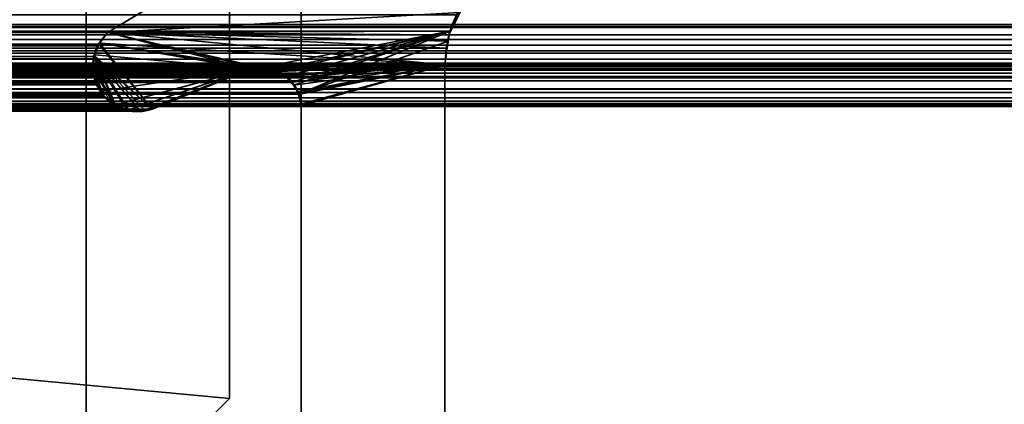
# Model space of a CAD drawing. Header units: millimetres. Extents: x -603 to 3703, y -115 to 249.
# Tile 278 of 656: x 401.04 to 407.9, y 9.46 to 12.14. Entities that reach past the tile are written whole.
import ezdxf

# ---------------------------------------------------------------- set-up
doc = ezdxf.new("R2010")
doc.units = ezdxf.units.MM
doc.layers.add('151', color=7, linetype='Continuous', true_color=0xffffff)

# ---------------------------------------------------------------- blocks, each defined once
blk = doc.blocks.new('UG_SURFACE_001')
at = {"layer": '151', "color": 252, "linetype": 'Continuous', "lineweight": 35}
for points in [[(603, -13.3, 2212.25), (603, 230.4, 2212.25), (-603, 230.4, 2212.25), (-603, -13.3, 2212.25)], [(-453, -13.3, 2062.2499), (-453, 230.4, 2062.2499), (453, 230.4, 2062.2499), (453, -13.3, 2062.2499)]]:
    blk.add_3dface(points, dxfattribs=at)
blk = doc.blocks.new('UG_SURFACE_045')
at = {"layer": '151', "color": 41, "linetype": 'Continuous', "lineweight": 35}
for points in [[(408.5, 203.3, 2015.7499), (408.5, 229.15, 2015.7499), (396.65, 229.15, 2003.9001), (396.65, 11.15, 2003.9001)], [(401, 19.5, 2008.25), (408.5, 203.3, 2015.7499), (396.65, 11.15, 2003.9001)]]:
    blk.add_3dface(points, dxfattribs=at)
blk = doc.blocks.new('UG_SURFACE_050')
at = {"layer": '151', "color": 252, "linetype": 'Continuous', "lineweight": 35}
for points in [[(360.7, 13.42, 2008.75), (402.5, 13.42, 2008.75), (402.5, 9.5, 2008.75)], [(402.5, 9.5, 2008.75), (398, 5, 2008.75), (360.7, 13, 2008.75), (360.7, 13.42, 2008.75)], [(360.7, 13.42, 2010.2501), (360.7, 13, 2010.2501), (398, 5, 2010.2501), (402.5, 9.5, 2010.2501)], [(402.5, 9.5, 2010.2501), (402.5, 13.42, 2010.2501), (360.7, 13.42, 2010.2501)], [(402.5, 13.42, 2010.2501), (402.5, 9.5, 2010.2501), (402.5, 9.5, 2008.75), (402.5, 13.42, 2008.75)], [(398, 5, 2010.2501), (398, 5, 2008.75), (402.5, 9.5, 2008.75), (402.5, 9.5, 2010.2501)]]:
    blk.add_3dface(points, dxfattribs=at)
blk = doc.blocks.new('UG_SURFACE_051')
at = {"layer": '151', "color": 252, "linetype": 'Continuous', "lineweight": 35}
for points in [[(401.5, 13.42, 2006.2499), (401.5, 5, 2006.2499), (403, 5, 2006.2499), (403, 13.42, 2006.2499)], [(403, 13.42, -5.75), (403, 5, -5.75), (401.5, 5, -5.75), (401.5, 13.42, -5.75)], [(401.5, 13, 60.05), (401.5, 13.42, 60.05), (401.5, 13.42, -5.75), (401.5, 5, -5.75)], [(401.5, 13, 1610.05), (401.5, 13.42, 1316.45), (401.5, 5, 2006.2499)], [(401.5, 13.42, 1316.45), (401.5, 13, 1316.45), (401.5, 5, 2006.2499)], [(401.5, 13, 1920.05), (401.5, 13.42, 1626.4499), (401.5, 5, 2006.2499)], [(401.5, 13.42, 1626.4499), (401.5, 13, 1626.4499), (401.5, 5, 2006.2499)], [(401.5, 5, 2006.2499), (401.5, 13.42, 2006.2499), (401.5, 13.42, 1936.45), (401.5, 13, 1936.45)], [(403, 13, 1936.45), (403, 13.42, 1936.45), (403, 13.42, 2006.2499), (403, 5, 2006.2499)], [(403, 13, 386.45), (403, 13.42, 680.05), (403, 5, -5.75)], [(403, 13.42, 680.05), (403, 13, 680.05), (403, 5, -5.75)], [(403, 13, 76.45), (403, 13.42, 370.05), (403, 5, -5.75)], [(403, 13.42, 370.05), (403, 13, 370.05), (403, 5, -5.75)], [(403, 5, -5.75), (403, 13.42, -5.75), (403, 13.42, 60.05), (403, 13, 60.05)], [(401.5, 5, -5.75), (401.5, 13, 76.45), (401.5, 13, 73.95)], [(401.5, 13, 73.95), (401.5, 13, 62.55), (401.5, 5, -5.75)], [(401.5, 5, -5.75), (401.5, 13, 372.55), (401.5, 13, 370.05)], [(401.5, 5, -5.75), (401.5, 13, 383.95), (401.5, 13, 372.55)], [(401.5, 13, 370.05), (401.5, 13, 76.45), (401.5, 5, -5.75)], [(401.5, 13, 62.55), (401.5, 13, 60.05), (401.5, 5, -5.75)], [(401.5, 5, -5.75), (401.5, 13, 386.45), (401.5, 13, 383.95)], [(401.5, 5, -5.75), (401.5, 13, 682.55), (401.5, 13, 680.05)], [(401.5, 5, -5.75), (401.5, 13, 992.55), (401.5, 13, 990.05)], [(401.5, 5, -5.75), (401.5, 13, 693.95), (401.5, 13, 682.55)], [(401.5, 13, 680.05), (401.5, 13, 386.45), (401.5, 5, -5.75)], [(401.5, 5, -5.75), (401.5, 13, 1003.95), (401.5, 13, 992.55)], [(401.5, 13, 990.05), (401.5, 13, 696.45), (401.5, 5, -5.75)], [(401.5, 5, -5.75), (401.5, 13, 696.45), (401.5, 13, 693.95)], [(401.5, 5, -5.75), (401.5, 13, 1006.4501), (401.5, 13, 1003.95)], [(401.5, 5, -5.75), (401.5, 13, 1300.05), (401.5, 13, 1006.4501)], [(401.5, 5, -5.75), (401.5, 13, 1302.55), (401.5, 13, 1300.05)], [(401.5, 5, -5.75), (401.5, 13, 1313.9499), (401.5, 13, 1302.55)], [(401.5, 5, 2006.2499), (401.5, 13, 1623.95), (401.5, 13, 1612.55)], [(401.5, 5, 2006.2499), (401.5, 13, 1626.4499), (401.5, 13, 1623.95)], [(401.5, 13, 1612.55), (401.5, 13, 1610.05), (401.5, 5, 2006.2499)], [(401.5, 5, -5.75), (401.5, 5, 2006.2499), (401.5, 13, 1316.45), (401.5, 13, 1313.9499)], [(401.5, 5, 2006.2499), (401.5, 13, 1922.55), (401.5, 13, 1920.05)], [(401.5, 5, 2006.2499), (401.5, 13, 1936.45), (401.5, 13, 1933.9499)], [(401.5, 13, 1933.9499), (401.5, 13, 1922.55), (401.5, 5, 2006.2499)], [(403, 5, 2006.2499), (403, 13, 693.95), (403, 13, 696.45)], [(403, 5, 2006.2499), (403, 13, 1920.05), (403, 13, 1922.55)], [(403, 5, 2006.2499), (403, 13, 682.55), (403, 13, 693.95)], [(403, 13, 696.45), (403, 13, 990.05), (403, 5, 2006.2499)], [(403, 13, 1922.55), (403, 13, 1933.9499), (403, 5, 2006.2499)], [(403, 13, 1933.9499), (403, 13, 1936.45), (403, 5, 2006.2499)], [(403, 5, 2006.2499), (403, 13, 1623.95), (403, 13, 1626.4499)], [(403, 5, 2006.2499), (403, 13, 1313.9499), (403, 13, 1316.45)], [(403, 13, 990.05), (403, 13, 992.55), (403, 5, 2006.2499)], [(403, 5, 2006.2499), (403, 13, 1612.55), (403, 13, 1623.95)], [(403, 13, 1626.4499), (403, 13, 1920.05), (403, 5, 2006.2499)], [(403, 5, 2006.2499), (403, 13, 1302.55), (403, 13, 1313.9499)], [(403, 13, 1316.45), (403, 13, 1610.05), (403, 5, 2006.2499)], [(403, 5, -5.75), (403, 13, 372.55), (403, 13, 383.95)], [(403, 5, 2006.2499), (403, 13, 1610.05), (403, 13, 1612.55)], [(403, 5, 2006.2499), (403, 13, 1300.05), (403, 13, 1302.55)], [(403, 5, -5.75), (403, 13, 370.05), (403, 13, 372.55)], [(403, 13, 383.95), (403, 13, 386.45), (403, 5, -5.75)], [(403, 5, 2006.2499), (403, 13, 1006.4501), (403, 13, 1300.05)], [(403, 5, 2006.2499), (403, 13, 1003.95), (403, 13, 1006.4501)], [(403, 5, 2006.2499), (403, 5, -5.75), (403, 13, 680.05), (403, 13, 682.55)], [(403, 5, 2006.2499), (403, 13, 992.55), (403, 13, 1003.95)], [(403, 5, -5.75), (403, 13, 73.95), (403, 13, 76.45)], [(403, 5, -5.75), (403, 13, 60.05), (403, 13, 62.55)], [(403, 13, 62.55), (403, 13, 73.95), (403, 5, -5.75)]]:
    blk.add_3dface(points, dxfattribs=at)
blk = doc.blocks.new('UG_SURFACE_067')
at = {"layer": '151', "color": 7, "linetype": 'Continuous', "lineweight": 35}
for points in [[(403.663, 13.2666, 2010.9129), (401.6499, 12.0514, 2008.8999), (-401.6499, 12.0514, 2008.8999), (-403.663, 13.2666, 2010.9129)], [(404.0937, 12.1752, 2011.3437), (404.0347, 12.0607, 2011.2846), (401.6499, 12.0514, 2008.8999), (403.663, 13.2666, 2010.9129)], [(413.4445, 12.0875, 2020.6945), (411.652, 13.1555, 2018.9021), (-411.652, 13.1555, 2018.9021), (-413.4445, 12.0875, 2020.6945)], [(411.0107, 12.1085, 2018.2607), (-411.0101, 12.1078, 2018.2602), (-410.8901, 12.318, 2018.1401)], [(-410.8901, 12.318, 2018.1401), (410.8926, 12.3208, 2018.1425), (411.0107, 12.1085, 2018.2607)], [(404.0347, 12.0607, 2011.2846), (-404.0937, 12.1752, 2011.3437), (-404.0347, 12.0607, 2011.2846)], [(404.0347, 12.0607, 2011.2846), (404.0937, 12.1752, 2011.3437), (-404.0937, 12.1752, 2011.3437)], [(413.4445, 12.0875, 2020.6945), (-413.4445, 12.0875, 2020.6945), (-413.4978, 12.0368, 2020.7477), (413.4978, 12.0368, 2020.7477)], [(411.0184, 12.0946, 2018.2683), (-411.0615, 11.8663, 2018.3115), (-411.0196, 12.0912, 2018.2695)], [(411.0184, 12.0946, 2018.2683), (411.0615, 11.8663, 2018.3115), (-411.0615, 11.8663, 2018.3115)], [(411.0184, 12.0946, 2018.2683), (-411.0196, 12.0912, 2018.2695), (-411.0101, 12.1078, 2018.2602)], [(-411.0101, 12.1078, 2018.2602), (411.0107, 12.1085, 2018.2607), (411.0184, 12.0946, 2018.2683)], [(413.5326, 12.0036, 2020.7827), (413.4978, 12.0368, 2020.7477), (-413.4978, 12.0368, 2020.7477), (-413.5326, 12.0036, 2020.7827)], [(-404.0347, 12.0607, 2011.2846), (404.0171, 11.9423, 2011.2672), (404.0347, 12.0607, 2011.2846)], [(-404.0347, 12.0607, 2011.2846), (-404.0171, 11.9423, 2011.2672), (404.0171, 11.9423, 2011.2672)], [(-401.5873, 11.9733, 2008.8372), (-401.6499, 12.0514, 2008.8999), (401.6499, 12.0514, 2008.8999)], [(401.6499, 12.0514, 2008.8999), (401.5881, 11.972, 2008.8382), (-401.5873, 11.9733, 2008.8372)], [(401.5881, 11.972, 2008.8382), (401.6499, 12.0514, 2008.8999), (402.6485, 11.798, 2009.8984), (401.96, 11.5173, 2009.2101)], [(401.6499, 12.0514, 2008.8999), (404.0347, 12.0607, 2011.2846), (404.0171, 11.9423, 2011.2672)], [(401.6499, 12.0514, 2008.8999), (402.7161, 11.8082, 2009.9661), (402.682, 11.8051, 2009.932)], [(402.682, 11.8051, 2009.932), (402.6485, 11.798, 2009.8984), (401.6499, 12.0514, 2008.8999)], [(402.8019, 11.7896, 2010.052), (402.7161, 11.8082, 2009.9661), (401.6499, 12.0514, 2008.8999), (404, 11.8277, 2011.25)], [(404.0171, 11.9423, 2011.2672), (404, 11.8277, 2011.25), (401.6499, 12.0514, 2008.8999)], [(413.5506, 11.9642, 2020.8006), (-413.5506, 11.9642, 2020.8006), (-413.5682, 11.9257, 2020.8182), (413.5682, 11.9257, 2020.8182)], [(-413.5506, 11.9642, 2020.8006), (413.5506, 11.9642, 2020.8006), (413.5326, 12.0036, 2020.7827)], [(-413.5326, 12.0036, 2020.7827), (-413.5506, 11.9642, 2020.8006), (413.5326, 12.0036, 2020.7827)], [(-401.5826, 11.9675, 2008.8327), (-401.5873, 11.9733, 2008.8372), (401.5881, 11.972, 2008.8382)], [(-401.5826, 11.9675, 2008.8327), (401.5881, 11.972, 2008.8382), (401.5783, 11.9593, 2008.8282)], [(401.5783, 11.9593, 2008.8282), (-401.5528, 11.8865, 2008.8029), (-401.5826, 11.9675, 2008.8327)], [(401.5783, 11.9593, 2008.8282), (401.5539, 11.8859, 2008.8038), (-401.5528, 11.8865, 2008.8029)], [(401.96, 11.5173, 2009.2101), (401.5539, 11.8859, 2008.8038), (401.5783, 11.9593, 2008.8282), (401.5881, 11.972, 2008.8382)], [(-413.5758, 11.9091, 2020.8259), (-413.5839, 11.838, 2020.834), (413.5839, 11.838, 2020.834)], [(413.5758, 11.9091, 2020.8259), (413.5682, 11.9257, 2020.8182), (-413.5682, 11.9257, 2020.8182), (-413.5758, 11.9091, 2020.8259)], [(-413.5758, 11.9091, 2020.8259), (413.5839, 11.838, 2020.834), (413.5758, 11.9091, 2020.8259)], [(404.0171, 11.9423, 2011.2672), (-404.0171, 11.9423, 2011.2672), (-404, 11.8277, 2011.25), (404, 11.8277, 2011.25)], [(-401.5502, 11.8796, 2008.8003), (-401.5528, 11.8865, 2008.8029), (401.5539, 11.8859, 2008.8038)], [(-401.5502, 11.8796, 2008.8003), (401.5539, 11.8859, 2008.8038), (401.5482, 11.8687, 2008.7981)], [(401.5482, 11.8687, 2008.7981), (-401.5448, 11.7907, 2008.7948), (-401.5502, 11.8796, 2008.8003)], [(401.5464, 11.7907, 2008.7965), (401.5482, 11.8687, 2008.7981), (401.5539, 11.8859, 2008.8038), (401.7019, 11.5484, 2008.9519)], [(401.5539, 11.8859, 2008.8038), (401.7785, 11.5211, 2009.0284), (401.7296, 11.528, 2008.9796), (401.7019, 11.5484, 2008.9519)], [(401.5539, 11.8859, 2008.8038), (401.96, 11.5173, 2009.2101), (401.9031, 11.5036, 2009.1531), (401.8747, 11.5076, 2009.1248)], [(401.8747, 11.5076, 2009.1248), (401.7785, 11.5211, 2009.0284), (401.5539, 11.8859, 2008.8038)], [(413.5839, 11.838, 2020.834), (-413.5839, 11.838, 2020.834), (-413.5854, 11.8249, 2020.8354)], [(413.5854, 11.8249, 2020.8354), (413.5839, 11.838, 2020.834), (-413.5854, 11.8249, 2020.8354)], [(-413.5854, 11.8249, 2020.8354), (-413.572, 11.7445, 2020.822), (413.572, 11.7445, 2020.822), (413.5854, 11.8249, 2020.8354)], [(412.3996, 11.8171, 2019.6495), (413.1971, 11.5484, 2020.447), (-413.1971, 11.5484, 2020.447), (-412.3996, 11.8171, 2019.6495)], [(412.3996, 11.8171, 2019.6495), (-412.3996, 11.8171, 2019.6495), (-412.3857, 11.8169, 2019.6357)], [(412.3439, 11.826, 2019.594), (-412.3857, 11.8169, 2019.6357), (-412.3131, 11.8159, 2019.5632)], [(412.3439, 11.826, 2019.594), (412.3856, 11.8193, 2019.6357), (-412.3857, 11.8169, 2019.6357)], [(-412.3857, 11.8169, 2019.6357), (412.3856, 11.8193, 2019.6357), (412.3996, 11.8171, 2019.6495)], [(-412.3131, 11.8159, 2019.5632), (412.3137, 11.8195, 2019.5637), (412.3439, 11.826, 2019.594)], [(412.3137, 11.8195, 2019.5637), (-412.3131, 11.8159, 2019.5632), (-412.26, 11.8152, 2019.51)], [(-412.26, 11.8152, 2019.51), (412.2388, 11.8035, 2019.4888), (412.3137, 11.8195, 2019.5637)], [(-412.26, 11.8152, 2019.51), (-412.2396, 11.8032, 2019.4895), (412.2388, 11.8035, 2019.4888)], [(-411.0615, 6.7187, 2018.3115), (-411.0615, 11.8663, 2018.3115), (411.0615, 11.8663, 2018.3115), (411.0615, 6.7187, 2018.3115)], [(-404, 11.8277, 2011.25), (-404, 5.7035, 2011.25), (404, 5.7035, 2011.25), (404, 11.8277, 2011.25)], [(402.8019, 11.7896, 2010.052), (-402.8019, 11.7896, 2010.052), (-402.7161, 11.8082, 2009.9661), (402.7161, 11.8082, 2009.9661)], [(402.682, 11.8051, 2009.932), (-402.7161, 11.8082, 2009.9661), (-402.682, 11.8051, 2009.932)], [(402.682, 11.8051, 2009.932), (402.7161, 11.8082, 2009.9661), (-402.7161, 11.8082, 2009.9661)], [(401.5482, 11.8687, 2008.7981), (401.5464, 11.7907, 2008.7965), (-401.5448, 11.7907, 2008.7948)], [(404, 11.8277, 2011.25), (402.8453, 11.7801, 2010.0954), (402.8019, 11.7896, 2010.052)], [(402.8748, 11.7564, 2010.1249), (402.8453, 11.7801, 2010.0954), (404, 11.8277, 2011.25)], [(404, 11.8277, 2011.25), (402.9386, 11.705, 2010.1886), (402.8748, 11.7564, 2010.1249)], [(402.9801, 11.6291, 2010.2301), (402.9388, 11.7047, 2010.1888), (402.9386, 11.705, 2010.1886), (404, 11.8277, 2011.25)], [(404, 11.8277, 2011.25), (402.9838, 11.6222, 2010.2339), (402.9801, 11.6291, 2010.2301)], [(402.9963, 11.5516, 2010.2463), (402.9838, 11.6222, 2010.2339), (404, 11.8277, 2011.25)], [(404, 11.8277, 2011.25), (402.9979, 11.5427, 2010.2479), (402.9963, 11.5516, 2010.2463)], [(402.9979, 7.7467, 2010.2479), (402.9979, 11.5427, 2010.2479), (404, 11.8277, 2011.25), (404, 5.7035, 2011.25)], [(413.572, 11.7445, 2020.822), (-413.572, 11.7445, 2020.822), (-413.5677, 11.736, 2020.8178), (413.5677, 11.736, 2020.8178)], [(412.2226, 11.8, 2019.4726), (412.2388, 11.8035, 2019.4888), (-412.2396, 11.8032, 2019.4895)], [(412.2042, 11.7898, 2019.4542), (-412.2396, 11.8032, 2019.4895), (-412.1823, 11.7697, 2019.4323)], [(412.2042, 11.7898, 2019.4542), (412.2226, 11.8, 2019.4726), (-412.2396, 11.8032, 2019.4895)], [(-412.1823, 11.7697, 2019.4323), (412.1832, 11.7696, 2019.4333), (412.2042, 11.7898, 2019.4542)], [(412.1832, 11.7696, 2019.4333), (-412.1823, 11.7697, 2019.4323), (-412.1634, 11.7586, 2019.4135)], [(-412.1634, 11.7586, 2019.4135), (412.1262, 11.7148, 2019.376), (412.1832, 11.7696, 2019.4333)], [(-412.1634, 11.7586, 2019.4135), (-412.1286, 11.7112, 2019.3787), (412.1262, 11.7148, 2019.376)], [(-402.9386, 11.705, 2010.1886), (-402.8748, 11.7564, 2010.1249), (402.8748, 11.7564, 2010.1249), (402.9386, 11.705, 2010.1886)], [(402.8453, 11.7801, 2010.0954), (-402.8748, 11.7564, 2010.1249), (-402.8453, 11.7801, 2010.0954)], [(402.8453, 11.7801, 2010.0954), (402.8748, 11.7564, 2010.1249), (-402.8748, 11.7564, 2010.1249)], [(-402.8453, 11.7801, 2010.0954), (-402.8019, 11.7896, 2010.052), (402.8019, 11.7896, 2010.052), (402.8453, 11.7801, 2010.0954)], [(-402.682, 11.8051, 2009.932), (402.6485, 11.798, 2009.8984), (402.682, 11.8051, 2009.932)], [(-402.682, 11.8051, 2009.932), (-402.6485, 11.798, 2009.8984), (402.6485, 11.798, 2009.8984)], [(401.96, 11.5173, 2009.2101), (402.6485, 11.798, 2009.8984), (-402.6485, 11.798, 2009.8984), (-401.96, 11.5173, 2009.2101)], [(401.5461, 11.777, 2008.796), (-401.5684, 11.6955, 2008.8184), (-401.5656, 11.7002, 2008.8155)], [(401.5461, 11.777, 2008.796), (401.5689, 11.6953, 2008.8189), (-401.5684, 11.6955, 2008.8184)], [(-401.5656, 11.7002, 2008.8155), (401.5464, 11.7907, 2008.7965), (401.5461, 11.777, 2008.796)], [(-401.5656, 11.7002, 2008.8155), (-401.5448, 11.7899, 2008.7948), (401.5464, 11.7907, 2008.7965)], [(-401.5448, 11.7899, 2008.7948), (-401.5448, 11.7907, 2008.7948), (401.5464, 11.7907, 2008.7965)], [(401.7019, 11.5484, 2008.9519), (401.5689, 11.6953, 2008.8189), (401.5461, 11.777, 2008.796), (401.5464, 11.7907, 2008.7965)], [(413.5287, 11.6585, 2020.7787), (-413.5677, 11.736, 2020.8178), (-413.5287, 11.6585, 2020.7787)], [(413.5287, 11.6585, 2020.7787), (413.5677, 11.736, 2020.8178), (-413.5677, 11.736, 2020.8178)], [(412.1259, 11.7145, 2019.3758), (412.1262, 11.7148, 2019.376), (-412.1286, 11.7112, 2019.3787)], [(412.1259, 11.7145, 2019.3758), (-412.1286, 11.7112, 2019.3787), (-412.1071, 11.6819, 2019.357)], [(-412.1071, 11.6819, 2019.357), (412.0888, 11.6334, 2019.3388), (412.1259, 11.7145, 2019.3758)], [(-412.1071, 11.6819, 2019.357), (-412.0888, 11.6334, 2019.3388), (412.0888, 11.6334, 2019.3388)], [(402.9801, 11.6291, 2010.2301), (-402.9801, 11.6291, 2010.2301), (-402.9388, 11.7047, 2010.1888), (402.9388, 11.7047, 2010.1888)], [(402.9386, 11.705, 2010.1886), (-402.9388, 11.7047, 2010.1888), (-402.9386, 11.705, 2010.1886)], [(402.9386, 11.705, 2010.1886), (402.9388, 11.7047, 2010.1888), (-402.9388, 11.7047, 2010.1888)], [(401.5713, 11.6865, 2008.8212), (-401.6166, 11.6167, 2008.8665), (-401.5684, 11.6955, 2008.8184)], [(401.5713, 11.6865, 2008.8212), (401.6164, 11.6165, 2008.8663), (-401.6166, 11.6167, 2008.8665)], [(-401.5684, 11.6955, 2008.8184), (401.5689, 11.6953, 2008.8189), (401.5713, 11.6865, 2008.8212)], [(401.6164, 11.6165, 2008.8663), (401.5713, 11.6865, 2008.8212), (401.5689, 11.6953, 2008.8189), (401.7019, 11.5484, 2008.9519)], [(-413.5287, 11.6585, 2020.7787), (-413.5278, 11.6576, 2020.7777), (413.5278, 11.6576, 2020.7777), (413.5287, 11.6585, 2020.7787)], [(413.5278, 11.6576, 2020.7777), (-413.5278, 11.6576, 2020.7777), (-413.4589, 11.5964, 2020.7088), (413.4589, 11.5964, 2020.7088)], [(412.0888, 7.3541, 2019.3388), (412.0888, 11.6334, 2019.3388), (-412.0888, 11.6334, 2019.3388), (-412.0888, 7.3541, 2019.3388)], [(402.9963, 11.5516, 2010.2463), (-402.9963, 11.5516, 2010.2463), (-402.9838, 11.6222, 2010.2339)], [(-402.9838, 11.6222, 2010.2339), (-402.9801, 11.6291, 2010.2301), (402.9801, 11.6291, 2010.2301), (402.9838, 11.6222, 2010.2339)], [(402.9838, 11.6222, 2010.2339), (402.9963, 11.5516, 2010.2463), (-402.9838, 11.6222, 2010.2339)], [(-401.6545, 11.5755, 2008.9045), (401.6227, 11.6068, 2008.8727), (401.7019, 11.5484, 2008.9519)], [(-401.6545, 11.5755, 2008.9045), (-401.6227, 11.6068, 2008.8727), (401.6227, 11.6068, 2008.8727)], [(-401.6227, 11.6068, 2008.8727), (-401.6166, 11.6167, 2008.8665), (401.6164, 11.6165, 2008.8663)], [(401.6164, 11.6165, 2008.8663), (401.6227, 11.6068, 2008.8727), (-401.6227, 11.6068, 2008.8727)], [(401.7019, 11.5484, 2008.9519), (401.6227, 11.6068, 2008.8727), (401.6164, 11.6165, 2008.8663)], [(413.4325, 11.573, 2020.6826), (-413.4589, 11.5964, 2020.7088), (-413.4325, 11.573, 2020.6826)], [(413.4325, 11.573, 2020.6826), (413.4589, 11.5964, 2020.7088), (-413.4589, 11.5964, 2020.7088)], [(413.4325, 11.573, 2020.6826), (-413.4325, 11.573, 2020.6826), (-413.4017, 11.558, 2020.6518)], [(413.4017, 11.558, 2020.6518), (413.4325, 11.573, 2020.6826), (-413.4017, 11.558, 2020.6518)], [(-413.4017, 11.558, 2020.6518), (-413.3787, 11.5549, 2020.6287), (413.3787, 11.5549, 2020.6287), (413.4017, 11.558, 2020.6518)], [(413.3787, 11.5549, 2020.6287), (-413.3787, 11.5549, 2020.6287), (-413.2904, 11.543, 2020.5405), (413.2904, 11.543, 2020.5405)], [(413.2478, 11.5372, 2020.4978), (-413.2904, 11.543, 2020.5405), (-413.2478, 11.5372, 2020.4978)], [(413.2478, 11.5372, 2020.4978), (413.2904, 11.543, 2020.5405), (-413.2904, 11.543, 2020.5405)], [(-413.2478, 11.5372, 2020.4978), (413.1971, 11.5484, 2020.447), (413.2478, 11.5372, 2020.4978)], [(-413.2478, 11.5372, 2020.4978), (-413.1971, 11.5484, 2020.447), (413.1971, 11.5484, 2020.447)], [(402.9979, 11.5427, 2010.2479), (-402.9979, 11.5427, 2010.2479), (-402.9963, 11.5516, 2010.2463), (402.9963, 11.5516, 2010.2463)], [(402.9979, 11.5427, 2010.2479), (402.9979, 7.7467, 2010.2479), (-402.9979, 7.7467, 2010.2479), (-402.9979, 11.5427, 2010.2479)], [(401.7296, 11.528, 2008.9796), (-401.7784, 11.5132, 2009.0284), (-401.7021, 11.5516, 2008.9521)], [(401.7019, 11.5484, 2008.9519), (-401.7021, 11.5516, 2008.9521), (-401.6545, 11.5755, 2008.9045)], [(-401.7021, 11.5516, 2008.9521), (401.7019, 11.5484, 2008.9519), (401.7296, 11.528, 2008.9796)], [(-401.96, 11.5173, 2009.2101), (-401.8739, 11.5128, 2009.1238), (401.8747, 11.5076, 2009.1248)], [(401.8747, 11.5076, 2009.1248), (401.9031, 11.5036, 2009.1531), (-401.96, 11.5173, 2009.2101)], [(401.9031, 11.5036, 2009.1531), (401.96, 11.5173, 2009.2101), (-401.96, 11.5173, 2009.2101)], [(401.8747, 11.5076, 2009.1248), (-401.8739, 11.5128, 2009.1238), (-401.7878, 11.5084, 2009.0377)], [(-401.7878, 11.5084, 2009.0377), (401.7785, 11.5211, 2009.0284), (401.8747, 11.5076, 2009.1248)], [(-401.7878, 11.5084, 2009.0377), (-401.7784, 11.5132, 2009.0284), (401.7785, 11.5211, 2009.0284)], [(401.7296, 11.528, 2008.9796), (401.7785, 11.5211, 2009.0284), (-401.7784, 11.5132, 2009.0284)]]:
    blk.add_3dface(points, dxfattribs=at)
blk = doc.blocks.new('UG_SURFACE_068')
at = {"layer": '151', "color": 7, "linetype": 'Continuous', "lineweight": 35}
for points in [[(403.663, 13.2666, -7.75), (401.6499, 12.0514, -7.75), (401.6499, 12.0514, 2008.8999), (403.663, 13.2666, 2010.9129)], [(401.6499, 12.0514, -7.75), (403.663, 13.2666, -7.75), (404.1743, 12.3282, -7.75), (404.1058, 12.1916, -7.75)], [(403.663, 13.2666, 2010.9129), (401.6499, 12.0514, 2008.8999), (404.0347, 12.0607, 2011.2846), (404.1008, 12.1889, 2011.3509)], [(404.1058, 12.1916, -7.75), (404.0276, 12.0359, -7.75), (401.6499, 12.0514, -7.75)], [(404.0276, 12.0359, -7.75), (404.1058, 12.1916, -7.75), (404.1008, 12.1889, 2011.3509)], [(404.0276, 12.0359, -7.75), (404.1008, 12.1889, 2011.3509), (404.0347, 12.0607, 2011.2846)], [(401.6499, 12.0514, -7.75), (401.5957, 11.9786, -7.75), (401.5933, 11.9786, 2008.8432)], [(401.5933, 11.9786, 2008.8432), (401.6499, 12.0514, 2008.8999), (401.6499, 12.0514, -7.75)], [(401.96, 11.5173, 2009.2101), (402.6485, 11.798, 2009.8984), (401.6499, 12.0514, 2008.8999), (401.5933, 11.9786, 2008.8432)], [(404.0219, 11.9929, -7.75), (404, 11.8277, -7.75), (401.5957, 11.9786, -7.75), (401.6499, 12.0514, -7.75)], [(402.682, 11.8051, 2009.932), (402.7161, 11.8082, 2009.9661), (404.0347, 12.0607, 2011.2846), (401.6499, 12.0514, 2008.8999)], [(401.6499, 12.0514, -7.75), (404.0276, 12.0359, -7.75), (404.0219, 11.9929, -7.75)], [(401.6499, 12.0514, 2008.8999), (402.6485, 11.798, 2009.8984), (402.682, 11.8051, 2009.932)], [(404.0347, 12.0607, 2011.2846), (402.7161, 11.8082, 2009.9661), (402.8116, 11.7875, 2010.0615)], [(402.8116, 11.7875, 2010.0615), (402.8453, 11.7801, 2010.0954), (404.0347, 12.0607, 2011.2846)], [(404.0347, 12.0607, 2011.2846), (402.8453, 11.7801, 2010.0954), (402.8899, 11.7442, 2010.1399)], [(402.8899, 11.7442, 2010.1399), (402.9386, 11.705, 2010.1886), (404.0347, 12.0607, 2011.2846)], [(404.0347, 12.0607, 2011.2846), (402.9386, 11.705, 2010.1886), (402.9489, 11.6862, 2010.1988)], [(402.9489, 11.6862, 2010.1988), (402.9838, 11.6222, 2010.2339), (404.0347, 12.0607, 2011.2846)], [(404.0244, 11.9915, 2011.2743), (404.0347, 12.0607, 2011.2846), (402.9838, 11.6222, 2010.2339), (402.9839, 11.6216, 2010.2339)], [(404.0347, 12.0607, 2011.2846), (404.0219, 11.9929, -7.75), (404.0276, 12.0359, -7.75)], [(404.0347, 12.0607, 2011.2846), (404.0244, 11.9915, 2011.2743), (404.0219, 11.9929, -7.75)], [(401.5957, 11.9786, -7.75), (401.5724, 11.9473, -7.75), (401.557, 11.8953, 2008.8069)], [(401.557, 11.8953, 2008.8069), (401.5783, 11.9593, 2008.8282), (401.5957, 11.9786, -7.75)], [(401.5933, 11.9786, 2008.8432), (401.5783, 11.9593, 2008.8282), (401.557, 11.8953, 2008.8069), (401.96, 11.5173, 2009.2101)], [(401.5724, 11.9473, -7.75), (401.5595, 11.8957, -7.75), (401.557, 11.8953, 2008.8069)], [(401.5595, 11.8957, -7.75), (401.5724, 11.9473, -7.75), (401.5957, 11.9786, -7.75), (402.6485, 11.798, -7.75)], [(401.5783, 11.9593, 2008.8282), (401.5933, 11.9786, 2008.8432), (401.5957, 11.9786, -7.75)], [(401.5957, 11.9786, -7.75), (402.7161, 11.8082, -7.75), (402.682, 11.8051, -7.75)], [(402.682, 11.8051, -7.75), (402.6485, 11.798, -7.75), (401.5957, 11.9786, -7.75)], [(402.7161, 11.8082, -7.75), (401.5957, 11.9786, -7.75), (404, 11.8277, -7.75)], [(402.9839, 11.6216, 2010.2339), (402.9979, 11.5427, 2010.2479), (404, 11.8277, 2011.25), (404.0244, 11.9915, 2011.2743)], [(404.0219, 11.9929, -7.75), (404.0244, 11.9915, 2011.2743), (404, 11.8277, 2011.25)], [(404, 11.8277, 2011.25), (404, 11.8277, -7.75), (404.0219, 11.9929, -7.75)], [(401.5595, 11.8957, -7.75), (401.5443, 11.835, -7.75), (401.5469, 11.8101, 2008.7969)], [(401.5478, 11.8108, -7.75), (401.5443, 11.835, -7.75), (401.5595, 11.8957, -7.75), (402.6485, 11.798, -7.75)], [(401.5469, 11.8101, 2008.7969), (401.5482, 11.8687, 2008.7981), (401.5595, 11.8957, -7.75)], [(401.7015, 11.5519, 2008.9514), (401.557, 11.8953, 2008.8069), (401.5482, 11.8687, 2008.7981), (401.5469, 11.8101, 2008.7969)], [(401.5482, 11.8687, 2008.7981), (401.557, 11.8953, 2008.8069), (401.5595, 11.8957, -7.75)], [(401.557, 11.8953, 2008.8069), (401.7015, 11.5519, 2008.9514), (401.7878, 11.5084, 2009.0377), (401.7972, 11.5089, 2009.0473)], [(401.7972, 11.5089, 2009.0473), (401.9032, 11.5143, 2009.1531), (401.557, 11.8953, 2008.8069)], [(401.9032, 11.5143, 2009.1531), (401.96, 11.5173, 2009.2101), (401.557, 11.8953, 2008.8069)], [(401.5443, 11.835, -7.75), (401.5478, 11.8108, -7.75), (401.5469, 11.8101, 2008.7969)], [(401.5461, 11.777, 2008.796), (401.5478, 11.8108, -7.75), (401.5605, 11.7233, -7.75)], [(401.5461, 11.777, 2008.796), (401.5469, 11.8101, 2008.7969), (401.5478, 11.8108, -7.75)], [(401.5985, 11.6444, 2008.8484), (401.5469, 11.8101, 2008.7969), (401.5461, 11.777, 2008.796), (401.5607, 11.7246, 2008.8108)], [(401.5469, 11.8101, 2008.7969), (401.5985, 11.6444, 2008.8484), (401.6227, 11.6068, 2008.8727)], [(401.6227, 11.6068, 2008.8727), (401.6545, 11.5755, 2008.9045), (401.7015, 11.5519, 2008.9514), (401.5469, 11.8101, 2008.7969)], [(402.6485, 11.798, -7.75), (401.5605, 11.7233, -7.75), (401.5478, 11.8108, -7.75)], [(402.682, 11.8051, -7.75), (402.7161, 11.8082, 2009.9661), (402.682, 11.8051, 2009.932)], [(402.682, 11.8051, -7.75), (402.7161, 11.8082, -7.75), (402.7161, 11.8082, 2009.9661)], [(402.8117, 11.7909, -7.75), (402.7161, 11.8082, -7.75), (404, 11.8277, -7.75)], [(402.8117, 11.7909, -7.75), (402.8116, 11.7875, 2010.0615), (402.7161, 11.8082, 2009.9661)], [(402.7161, 11.8082, 2009.9661), (402.7161, 11.8082, -7.75), (402.8117, 11.7909, -7.75)], [(404, 11.8277, -7.75), (402.8279, 11.7879, -7.75), (402.8117, 11.7909, -7.75)], [(402.8906, 11.7476, -7.75), (402.8279, 11.7879, -7.75), (404, 11.8277, -7.75)], [(404, 11.8277, -7.75), (402.9121, 11.7338, -7.75), (402.8906, 11.7476, -7.75)], [(402.9461, 11.685, -7.75), (402.9121, 11.7338, -7.75), (404, 11.8277, -7.75)], [(404, 11.8277, -7.75), (402.9763, 11.6419, -7.75), (402.9461, 11.685, -7.75)], [(402.9808, 11.6209, -7.75), (402.9763, 11.6419, -7.75), (404, 11.8277, -7.75)], [(404, 11.8277, -7.75), (402.9979, 11.5427, -7.75), (402.9808, 11.6209, -7.75)], [(404, 11.8277, -7.75), (404, 5.7035, -7.75), (402.9979, 7.7467, -7.75), (402.9979, 11.5427, -7.75)], [(404, 5.7035, 2011.25), (404, 11.8277, 2011.25), (402.9979, 11.5427, 2010.2479), (402.9979, 7.7467, 2010.2479)], [(404, 11.8277, 2011.25), (404, 5.7035, 2011.25), (404, 5.7035, -7.75), (404, 11.8277, -7.75)], [(401.5605, 11.7233, -7.75), (401.5607, 11.7246, 2008.8108), (401.5461, 11.777, 2008.796)], [(401.6005, 11.644, -7.75), (401.5628, 11.7075, -7.75), (401.5605, 11.7233, -7.75), (402.6485, 11.798, -7.75)], [(401.7024, 11.5477, -7.75), (401.6227, 11.6068, -7.75), (401.6005, 11.644, -7.75), (402.6485, 11.798, -7.75)], [(402.6485, 11.798, -7.75), (401.7987, 11.5127, -7.75), (401.7276, 11.529, -7.75), (401.7024, 11.5477, -7.75)], [(401.9027, 11.5083, -7.75), (401.8523, 11.5004, -7.75), (401.7987, 11.5127, -7.75), (402.6485, 11.798, -7.75)], [(402.6485, 11.798, -7.75), (401.96, 11.5173, -7.75), (401.9027, 11.5083, -7.75)], [(401.96, 11.5173, -7.75), (402.6485, 11.798, -7.75), (402.6485, 11.798, 2009.8984), (401.96, 11.5173, 2009.2101)], [(402.682, 11.8051, 2009.932), (402.6485, 11.798, -7.75), (402.682, 11.8051, -7.75)], [(402.682, 11.8051, 2009.932), (402.6485, 11.798, 2009.8984), (402.6485, 11.798, -7.75)], [(402.8116, 11.7875, 2010.0615), (402.8117, 11.7909, -7.75), (402.8279, 11.7879, -7.75)], [(402.8116, 11.7875, 2010.0615), (402.8279, 11.7879, -7.75), (402.8906, 11.7476, -7.75)], [(402.8906, 11.7476, -7.75), (402.8453, 11.7801, 2010.0954), (402.8116, 11.7875, 2010.0615)], [(402.8906, 11.7476, -7.75), (402.8899, 11.7442, 2010.1399), (402.8453, 11.7801, 2010.0954)], [(402.8899, 11.7442, 2010.1399), (402.8906, 11.7476, -7.75), (402.9121, 11.7338, -7.75)], [(402.9461, 11.685, -7.75), (402.9386, 11.705, 2010.1886), (402.8899, 11.7442, 2010.1399)], [(402.8899, 11.7442, 2010.1399), (402.9121, 11.7338, -7.75), (402.9461, 11.685, -7.75)], [(401.5713, 11.6865, 2008.8212), (401.5607, 11.7246, 2008.8108), (401.5605, 11.7233, -7.75)], [(401.5713, 11.6865, 2008.8212), (401.5605, 11.7233, -7.75), (401.5628, 11.7075, -7.75)], [(401.5607, 11.7246, 2008.8108), (401.5713, 11.6865, 2008.8212), (401.5985, 11.6444, 2008.8484)], [(401.5628, 11.7075, -7.75), (401.5985, 11.6444, 2008.8484), (401.5713, 11.6865, 2008.8212)], [(401.5628, 11.7075, -7.75), (401.6005, 11.644, -7.75), (401.5985, 11.6444, 2008.8484)], [(402.9461, 11.685, -7.75), (402.9489, 11.6862, 2010.1988), (402.9386, 11.705, 2010.1886)], [(402.9489, 11.6862, 2010.1988), (402.9461, 11.685, -7.75), (402.9763, 11.6419, -7.75)], [(402.9763, 11.6419, -7.75), (402.9838, 11.6222, 2010.2339), (402.9489, 11.6862, 2010.1988)], [(401.6227, 11.6068, -7.75), (401.6227, 11.6068, 2008.8727), (401.5985, 11.6444, 2008.8484)], [(401.5985, 11.6444, 2008.8484), (401.6005, 11.644, -7.75), (401.6227, 11.6068, -7.75)], [(401.6545, 11.5755, 2008.9045), (401.6227, 11.6068, -7.75), (401.7024, 11.5477, -7.75)], [(401.6545, 11.5755, 2008.9045), (401.6227, 11.6068, 2008.8727), (401.6227, 11.6068, -7.75)], [(402.9838, 11.6222, 2010.2339), (402.9763, 11.6419, -7.75), (402.9808, 11.6209, -7.75)], [(402.9808, 11.6209, -7.75), (402.9839, 11.6216, 2010.2339), (402.9838, 11.6222, 2010.2339)], [(402.9839, 11.6216, 2010.2339), (402.9808, 11.6209, -7.75), (402.9979, 11.5427, -7.75)], [(402.9979, 11.5427, -7.75), (402.9979, 11.5427, 2010.2479), (402.9839, 11.6216, 2010.2339)], [(401.7024, 11.5477, -7.75), (401.7015, 11.5519, 2008.9514), (401.6545, 11.5755, 2008.9045)], [(401.7878, 11.5084, 2009.0377), (401.7015, 11.5519, 2008.9514), (401.7024, 11.5477, -7.75)], [(401.7878, 11.5084, 2009.0377), (401.7024, 11.5477, -7.75), (401.7276, 11.529, -7.75)], [(402.9979, 11.5427, -7.75), (402.9979, 7.7467, -7.75), (402.9979, 7.7467, 2010.2479), (402.9979, 11.5427, 2010.2479)], [(401.7878, 11.5084, 2009.0377), (401.7276, 11.529, -7.75), (401.7987, 11.5127, -7.75)], [(401.7987, 11.5127, -7.75), (401.7972, 11.5089, 2009.0473), (401.7878, 11.5084, 2009.0377)], [(401.8523, 11.5004, -7.75), (401.9032, 11.5143, 2009.1531), (401.7972, 11.5089, 2009.0473)], [(401.7972, 11.5089, 2009.0473), (401.7987, 11.5127, -7.75), (401.8523, 11.5004, -7.75)], [(401.8523, 11.5004, -7.75), (401.9027, 11.5083, -7.75), (401.9032, 11.5143, 2009.1531)], [(401.9032, 11.5143, 2009.1531), (401.9027, 11.5083, -7.75), (401.96, 11.5173, -7.75)], [(401.96, 11.5173, -7.75), (401.96, 11.5173, 2009.2101), (401.9032, 11.5143, 2009.1531)]]:
    blk.add_3dface(points, dxfattribs=at)
blk = doc.blocks.new('UG_SURFACE_074')
at = {"layer": '151', "color": 252, "linetype": 'Continuous', "lineweight": 35}
for points in [[(-414.5, -30.22, 2021.75), (414.5, -30.22, 2021.75), (414.5, 62.62, 2021.75), (-414.5, 62.62, 2021.75)], [(-413, -30.22, 2020.2501), (-413, 62.62, 2020.2501), (413, 62.62, 2020.2501), (413, -30.22, 2020.2501)]]:
    blk.add_3dface(points, dxfattribs=at)

msp = doc.modelspace()

# ---------------------------------------------------------------- linework, layer by layer
at = {"layer": '151', "color": 252, "linetype": 'Continuous', "lineweight": -3, "true_color": 0x939598}
for p, q in [((401.5, 5, 2006.25), (401.5, 13.42, 2006.25)), ((401.5, 5, -5.75), (401.5, 13.42, -5.75)), ((402.5, 9.5, 2008.75), (402.5, 13.42, 2008.75)), ((402.5, 13.42, 2010.25), (402.5, 9.5, 2010.25)), ((403, 5, -5.75), (403, 13.42, -5.75)), ((403, 5, 2006.25), (403, 13.42, 2006.25)), ((403.663, 13.2666, -7.75), (401.6499, 12.0514, -7.75)), ((403.663, 13.2666, 2010.913), (401.6499, 12.0514, 2008.8999)), ((401.6499, 12.0514, 2008.8999), (403.663, 13.2666, 2010.913)), ((403.663, 13.2666, -7.75), (401.6499, 12.0514, -7.75)), ((413.4445, 12.0875, 2020.6945), (-413.4445, 12.0875, 2020.6945)), ((401.6499, 12.0514, 2008.8999), (-401.6499, 12.0514, 2008.8999)), ((401.6499, 12.0514, -7.75), (401.6499, 12.0514, 2008.8999)), ((412.3996, 11.8171, 2019.6496), (-412.3996, 11.8171, 2019.6496)), ((-411.0615, 11.8663, 2018.3115), (411.0615, 11.8663, 2018.3115)), ((-404, 11.8277, 2011.25), (404, 11.8277, 2011.25)), ((402.7161, 11.8082, 2009.9661), (-402.7161, 11.8082, 2009.9661)), ((402.7161, 11.8082, -7.75), (402.7161, 11.8082, 2009.9661)), ((404, 5.7035, 2011.25), (404, 11.8277, 2011.25)), ((404, 11.8277, -7.75), (404, 5.7035, -7.75)), ((404, 5.7035, 2011.25), (404, 11.8277, 2011.25)), ((404, 11.8277, 2011.25), (404, 11.8277, -7.75)), ((413.572, 11.7445, 2020.822), (-413.572, 11.7445, 2020.822)), ((402.6485, 11.798, 2009.8985), (-402.6485, 11.798, 2009.8985)), ((401.96, 11.5173, 2009.21), (402.6485, 11.798, 2009.8985)), ((401.96, 11.5173, 2009.21), (402.6485, 11.798, 2009.8985)), ((401.96, 11.5173, -7.75), (402.6485, 11.798, -7.75)), ((402.6485, 11.798, -7.75), (402.6485, 11.798, 2009.8985)), ((412.0888, 11.6334, 2019.3388), (-412.0888, 11.6334, 2019.3388)), ((401.6227, 11.6068, 2008.8727), (-401.6227, 11.6068, 2008.8727)), ((401.6227, 11.6068, -7.75), (401.6227, 11.6068, 2008.8727)), ((413.1971, 11.5484, 2020.4471), (-413.1971, 11.5484, 2020.4471)), ((402.9979, 11.5427, 2010.2479), (-402.9979, 11.5427, 2010.2479)), ((402.9979, 11.5427, -7.75), (402.9979, 11.5427, 2010.2479)), ((402.9979, 7.7467, 2010.2479), (402.9979, 11.5427, 2010.2479)), ((402.9979, 11.5427, -7.75), (402.9979, 7.7467, -7.75)), ((402.9979, 11.5427, 2010.2479), (402.9979, 7.7467, 2010.2479)), ((401.96, 11.5173, 2009.21), (-401.96, 11.5173, 2009.21)), ((401.96, 11.5173, -7.75), (401.96, 11.5173, 2009.21)), ((398, 5, 2010.25), (402.5, 9.5, 2010.25)), ((402.5, 9.5, 2008.75), (398, 5, 2008.75)), ((402.5, 9.5, 2010.25), (402.5, 9.5, 2008.75))]:
    msp.add_line(p, q, dxfattribs=at)
for points in [[(404.4322, 12.5427, 2011.6822), (404.1667, 12.4026, 2011.4167), (404.0007, 12.1279, 2011.2507), (404, 11.8277, 2011.25)], [(404.4322, 12.5427, 2011.6822), (404.1667, 12.4026, 2011.4167), (404.0007, 12.1279, 2011.2507), (404, 11.8277, 2011.25)], [(404.4322, 12.5427, -7.75), (404.1667, 12.4026, -7.75), (404.0007, 12.1279, -7.75), (404, 11.8277, -7.75)], [(401.6499, 12.0514, 2008.8999), (401.5197, 11.9364, 2008.7697), (401.5076, 11.7374, 2008.7576), (401.6227, 11.6068, 2008.8727)], [(401.6499, 12.0514, 2008.8999), (401.5197, 11.9364, 2008.7697), (401.5076, 11.7374, 2008.7576), (401.6227, 11.6068, 2008.8727)], [(401.6499, 12.0514, -7.75), (401.5197, 11.9364, -7.75), (401.5076, 11.7374, -7.75), (401.6227, 11.6068, -7.75)], [(402.6485, 11.798, -7.75), (402.6708, 11.804, -7.75), (402.6931, 11.8075, -7.75), (402.7161, 11.8082, -7.75)], [(402.7161, 11.8082, 2009.9661), (402.6931, 11.8075, 2009.9431), (402.6708, 11.804, 2009.9208), (402.6485, 11.798, 2009.8985)], [(402.7161, 11.8082, 2009.9661), (402.6931, 11.8075, 2009.9431), (402.6708, 11.804, 2009.9208), (402.6485, 11.798, 2009.8985)], [(402.9979, 11.5427, 2010.2479), (402.9936, 11.6939, 2010.2436), (402.8673, 11.8125, 2010.1173), (402.7161, 11.8082, 2009.9661)], [(402.9979, 11.5427, 2010.2479), (402.9936, 11.6939, 2010.2436), (402.8673, 11.8125, 2010.1173), (402.7161, 11.8082, 2009.9661)], [(402.7161, 11.8082, -7.75), (402.8673, 11.8125, -7.75), (402.9936, 11.6939, -7.75), (402.9979, 11.5427, -7.75)], [(401.6227, 11.6068, -7.75), (401.7069, 11.5116, -7.75), (401.8397, 11.4762, -7.75), (401.96, 11.5173, -7.75)], [(401.96, 11.5173, 2009.21), (401.8397, 11.4762, 2009.0897), (401.7069, 11.5116, 2008.9569), (401.6227, 11.6068, 2008.8727)], [(401.6227, 11.6068, 2008.8727), (401.7069, 11.5116, 2008.9569), (401.8397, 11.4762, 2009.0897), (401.96, 11.5173, 2009.21)]]:
    msp.add_open_spline(points, degree=3, dxfattribs=at)

# ---------------------------------------------------------------- block references
for name in ['UG_SURFACE_001', 'UG_SURFACE_045', 'UG_SURFACE_074', 'UG_SURFACE_050', 'UG_SURFACE_051', 'UG_SURFACE_067', 'UG_SURFACE_068']:
    msp.add_blockref(name, (0, 0), dxfattribs=at)

doc.saveas('drawing.dxf')
